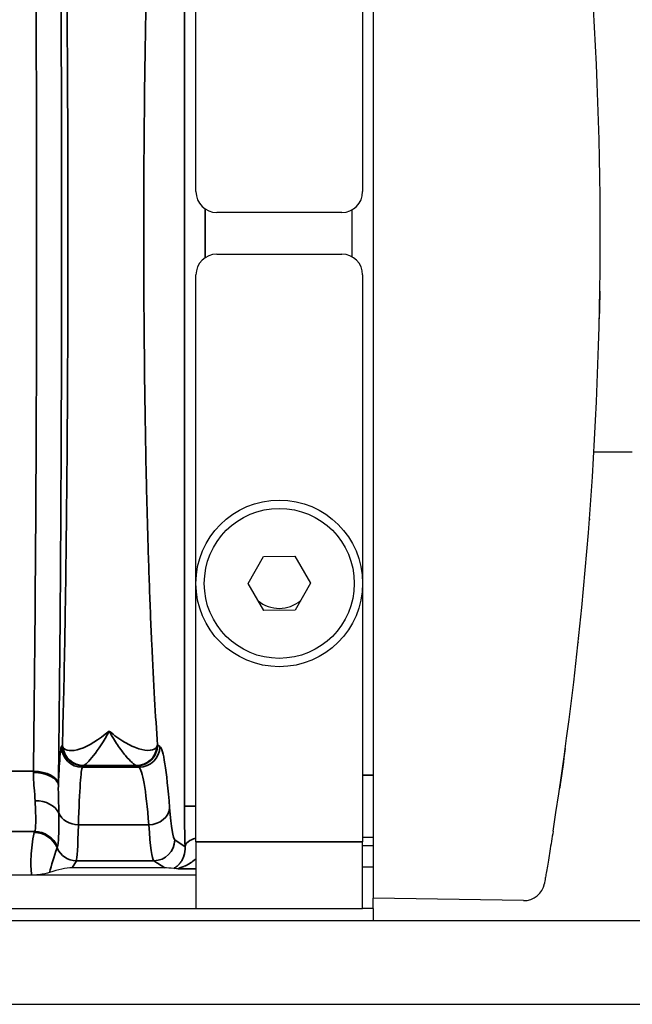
# Model space of a CAD drawing. Header units: millimetres. Extents: x 399 to 6233, y -1870 to 1602.
# Tile 592 of 656: x 5456 to 5471, y 295 to 319. Entities that reach past the tile are written whole.
import ezdxf

# ---------------------------------------------------------------- set-up
doc = ezdxf.new("R2010")
doc.units = ezdxf.units.MM
for name, color, linetype, lineweight in [('AM_5', 3, 'Continuous', 25), ('可見 (ISO)', 7, 'Continuous', 25), ('窄部可見 (ISO)', 7, 'Continuous', 35)]:
    doc.layers.add(name, color=color, linetype=linetype, lineweight=lineweight)
doc.styles.add('尺寸標註', font='romans.shx', dxfattribs={"bigfont": 'CHINESET.SHX'})
doc.dimstyles.new('CNS1$0', dxfattribs={"dimtxt": 2.5, "dimasz": 2.5, "dimexe": 1, "dimexo": 1, "dimgap": 1.5, "dimtad": 1, "dimtoh": 1, "dimdec": 1, "dimdsep": 46, "dimtxsty": '尺寸標註', "dimcen": 0, "dimclrd": 2, "dimclre": 2, "dimclrt": 1, "dimadec": 0, "dimazin": 2, "dimtp": 0.1, "dimtm": 0.1, "dimtfac": 0.71, "dimtdec": 1, "dimtmove": 0, "dimatfit": 0, "dimfxl": 0, "dimlwd": 13, "dimlwe": 13, "dimarcsym": 0})

# ---------------------------------------------------------------- blocks, each defined once
blk = doc.blocks.new('*D297')
at = {"layer": 'AM_5', "color": 2, "lineweight": 13}
for p, q in [((5339.611, 314.595), (5339.611, 341.186)), ((5500.331, 319.807), (5500.331, 341.186)), ((5342.111, 340.186), (5497.831, 340.186))]:
    blk.add_line(p, q, dxfattribs=at)
at = {"layer": 'AM_5', "color": 2, "lineweight": -2}
for points in [[(5342.111, 340.603), (5342.111, 339.77), (5339.611, 340.186)], [(5497.831, 340.603), (5497.831, 339.77), (5500.331, 340.186)]]:
    blk.add_solid(points, dxfattribs=at)
at = {"layer": 'Defpoints', "color": 0, "lineweight": -2}
for p in [(5500.331, 340.186), (5500.331, 318.807), (5339.611, 313.595)]:
    blk.add_point(p, dxfattribs=at)
at = {"layer": 'AM_5', "color": 1, "insert": (5419.971, 342.936), "char_height": 2.5, "attachment_point": 5, "style": '尺寸標註'}
blk.add_mtext('160.7', dxfattribs=at)

msp = doc.modelspace()

# ---------------------------------------------------------------- linework, layer by layer
at = {"layer": '可見 (ISO)'}
for p, q in [((5460.061, 314.595), (5460.061, 328.195)), ((5464.061, 328.195), (5464.061, 314.595)), ((5464.311, 327.795), (5464.311, 299.394)), ((5463.561, 314.095), (5460.561, 314.095)), ((5463.811, 313.028), (5463.811, 314.162)), ((5460.561, 313.095), (5463.561, 313.095)), ((5460.061, 298.995), (5460.061, 312.595)), ((5464.061, 312.595), (5464.061, 298.995)), ((5470.531, 308.345), (5469.61, 308.345)), ((5469.53, 307.095), (5469.531, 307.095)), ((5469.531, 307.095), (5469.531, 307.113)), ((5461.311, 305.188), (5461.68, 305.841)), ((5461.68, 305.841), (5462.431, 305.848)), ((5462.431, 305.848), (5462.812, 305.202)), ((5461.692, 304.541), (5461.311, 305.188)), ((5462.812, 305.202), (5462.442, 304.548)), ((5462.442, 304.548), (5461.692, 304.541)), ((5456.9, 303.095), (5456.9, 303.095)), ((5458.311, 301.407), (5458.311, 301.407)), ((5464.311, 299.394), (5464.311, 297.645)), ((5458.953, 299.095), (5458.953, 299.095)), ((5464.311, 299.095), (5464.061, 299.095)), ((5458.974, 298.895), (5458.974, 298.895)), ((5460.061, 298.995), (5460.061, 297.395)), ((5464.061, 297.395), (5464.061, 298.995)), ((5464.311, 298.895), (5464.061, 298.895)), ((5457.221, 298.845), (5457.221, 298.845)), ((5464.061, 298.395), (5464.311, 298.395)), ((5460.061, 298.195), (5355.561, 298.195)), ((5459.311, 298.369), (5457.089, 298.369)), ((5467.92, 297.582), (5464.311, 297.645)), ((5464.311, 297.395), (5464.311, 297.645)), ((5355.561, 297.395), (5460.061, 297.395)), ((5460.061, 297.395), (5464.061, 297.395)), ((5464.311, 297.395), (5464.061, 297.395)), ((5464.311, 297.395), (5464.311, 297.095)), ((5464.311, 297.095), (5351.311, 297.095)), ((5479.311, 297.095), (5464.311, 297.095)), ((5384.311, 295.095), (5479.311, 295.095))]:
    msp.add_line(p, q, dxfattribs=at)
for radius in [2, 1.8]:
    msp.add_circle((5462.061, 305.195), radius, dxfattribs=at)
for centre, radius, start, end in [((5460.561, 314.595), 0.5, 180, 270), ((5463.561, 314.595), 0.5, 270, 0), ((5460.561, 312.595), 0.5, 90, 180), ((5463.561, 312.595), 0.5, 0, 90), ((5462.061, 305.395), 0.8, 230.5307, 309.8588), ((5467.929, 298.082), 0.5, 269, 350.1847)]:
    msp.add_arc(centre, radius, start, end, dxfattribs=at)
for centre, major_axis, ratio, start_param, end_param in [((5378.289, 313.595), (0, -91.486), 0.999849, 1.413344, 1.728248), ((5456.589, 298.035), (0.703, 0.26), 0.296942, 0.676409, 1.518647), ((5460.562, 298.035), (1.346, -0.312), 0.087373, 2.464941, 2.780905)]:
    msp.add_ellipse(centre, major_axis=major_axis, ratio=ratio, start_param=start_param, end_param=end_param, dxfattribs=at)
msp.add_open_spline([(5469.751, 312.203), (5469.747, 311.98), (5469.743, 311.759), (5469.738, 311.542)], degree=3, dxfattribs=at)
for points, knots in [([(5469.504, 306.744), (5469.504, 306.744), (5469.504, 306.744), (5469.504, 306.742), (5469.504, 306.741), (5469.504, 306.738), (5469.504, 306.736), (5469.503, 306.727), (5469.503, 306.722), (5469.502, 306.719), (5469.502, 306.718), (5469.502, 306.718)], [0, 0, 0, 0, 0.00097656, 0.00097656, 0.00488283, 0.00488283, 0.01269545, 0.01269545, 0.04395329, 0.04395329, 0.05714808, 0.05714808, 0.05714808, 0.05714808]), ([(5469.245, 303.886), (5469.245, 303.886), (5469.245, 303.886), (5469.245, 303.886), (5469.244, 303.885), (5469.244, 303.883), (5469.244, 303.881), (5469.244, 303.88)], [0.02997514, 0.02997514, 0.02997514, 0.02997514, 0.03261946, 0.03261946, 0.04097847, 0.04097847, 0.04707143, 0.04707143, 0.04707143, 0.04707143]), ([(5469.234, 303.786), (5469.234, 303.786), (5469.234, 303.786), (5469.234, 303.785), (5469.234, 303.784), (5469.233, 303.782), (5469.233, 303.781), (5469.233, 303.779)], [0.02995296, 0.02995296, 0.02995296, 0.02995296, 0.03266965, 0.03266965, 0.04118502, 0.04118502, 0.04704465, 0.04704465, 0.04704465, 0.04704465]), ([(5468.922, 301.23), (5468.882, 300.941), (5468.841, 300.646), (5468.795, 300.335), (5468.791, 300.303), (5468.786, 300.271)], [0, 0, 0, 0, 0.08760995, 0.08760995, 0.09772978, 0.09772978, 0.09772978, 0.09772978]), ([(5468.63, 299.249), (5468.604, 299.085), (5468.577, 298.922), (5468.552, 298.772), (5468.528, 298.622), (5468.505, 298.482), (5468.485, 298.367), (5468.475, 298.308), (5468.466, 298.255), (5468.458, 298.209), (5468.45, 298.163), (5468.444, 298.125), (5468.438, 298.093), (5468.428, 298.03), (5468.422, 297.996), (5468.422, 297.996)], [0, 0, 0, 0, 0.000496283, 0.000496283, 0.000496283, 0.000992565, 0.000992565, 0.000992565, 0.001242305, 0.001242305, 0.001242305, 0.001488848, 0.001488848, 0.001488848, 0.00198513, 0.00198513, 0.00198513, 0.00198513]), ([(5456.548, 298.257), (5456.52, 298.247), (5456.482, 298.236), (5456.405, 298.219), (5456.353, 298.209), (5456.262, 298.2), (5456.234, 298.198), (5456.188, 298.196), (5456.174, 298.196), (5456.152, 298.195), (5456.145, 298.195), (5456.134, 298.195), (5456.131, 298.195), (5456.124, 298.195), (5456.12, 298.195), (5456.117, 298.195)], [-0.2326944, -0.2326944, -0.2326944, -0.2326944, -0.1132276, -0.1132276, -0.0354432, -0.0354432, -0.0129893, -0.0129893, -0.0052284, -0.0052284, -0.0022698, -0.0022698, -0.0010702, -0.0010702, 0, 0, 0, 0]), ([(5459.637, 298.348), (5459.605, 298.349), (5459.579, 298.349), (5459.545, 298.351), (5459.535, 298.351), (5459.529, 298.352)], [-0.0000078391, -0.0000078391, -0.0000078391, -0.0000078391, 0.000153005, 0.000153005, 0.0003138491, 0.0003138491, 0.0003138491, 0.0003138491])]:
    msp.add_open_spline(points, degree=3, knots=knots, dxfattribs=at)
at = {"layer": '窄部可見 (ISO)'}
for p, q in [((5459.786, 299.848), (5459.786, 327.342)), ((5460.286, 314.178), (5460.286, 313.012)), ((5456.835, 301.281), (5456.856, 301.316)), ((5459.14, 301.317), (5459.193, 301.281)), ((5457.356, 300.816), (5457.335, 300.781)), ((5457.335, 300.781), (5458.694, 300.781)), ((5458.63, 300.821), (5457.365, 300.821)), ((5458.694, 300.781), (5458.64, 300.817)), ((5454.962, 300.685), (5456.161, 300.685)), ((5464.061, 300.595), (5464.311, 300.595)), ((5460.061, 299.848), (5459.786, 299.848)), ((5458.929, 299.402), (5457.241, 299.402)), ((5456.188, 299.24), (5454.934, 299.24)), ((5459.553, 299.04), (5459.799, 298.876)), ((5460.061, 298.995), (5464.061, 298.995)), ((5457.192, 298.541), (5457.089, 298.369)), ((5459.053, 298.541), (5457.192, 298.541)), ((5459.311, 298.369), (5459.053, 298.541)), ((5460.061, 298.348), (5459.637, 298.348))]:
    msp.add_line(p, q, dxfattribs=at)
for centre, major_axis, ratio, start_param, end_param in [((5457.335, 301.281), (-0.429, 0.257), 0.999172, 0.54067, 2.110736), ((5457.365, 301.321), (0.172, -0.469), 0.994895, 4.468106, 5.930072), ((5458.63, 301.321), (-0.144, -0.479), 0.99273, 0.294178, 1.770458), ((5458.694, 301.281), (0.277, 0.416), 0.998023, 3.730274, 5.299244), ((5457.341, 292.783), (0, 8.003), 0.022251, 0.034889, 0.596848), ((5459.358, 300.815), (-2.002, 0), 0.034899, 6.188683, 6.262618), ((5456.634, 300.813), (2.009, 0), 0.034899, 0.052053, 0.11526), ((5458.679, 292.786), (0, 8), 0.055683, 5.686209, 6.248279), ((5456.112, 301.844), (-0.008, -2.509), 0.023353, 1.078708, 1.090789), ((5456.16, 300.343), (0.6, -0.008), 0.525274, 0.024614, 1.577589), ((5456.161, 300.376), (0.6, -0.008), 0.516344, 0.024457, 1.577318), ((5456.712, 301.766), (-0.008, -3.01), 0.019461, 1.078671, 1.090772), ((5456.203, 299.526), (0.6, 0.023), 0.752166, 0.306707, 1.54183), ((5458.929, 299.816), (0.499, 0.038), 0.826263, 4.648767, 6.190139), ((5459.547, 302.743), (-0.013, 3.705), 0.057031, 2.481299, 3.103343), ((5459.871, 299.75), (-0.005, 1.79), 0.047447, 1.516063, 2.080912), ((5457.241, 299.816), (-0.5, 0.015), 0.826915, 0.361643, 1.596274), ((5457.194, 302.655), (-0.005, -4.117), 0.020515, 0.038068, 0.660085), ((5459.048, 302.654), (0.013, -4.117), 0.051328, 5.622938, 6.244975), ((5467.855, 299.209), (-11.679, 0), 0.058758, 6.238419, 6.272371), ((5456.177, 298.617), (-0.59, 0.11), 0.998212, 3.721475, 4.896388), ((5456.188, 298.641), (-0.477, 0.364), 0.997266, 4.194851, 5.363923), ((5459.742, 306.665), (-3.014, -7.827), 0.001618, 6.189135, 6.234176), ((5459.053, 299.04), (0.277, 0.416), 0.998023, 3.730274, 5.299244), ((5460.299, 298.876), (-0.5, -0.015), 0.485876, 5.193812, 6.22327), ((5457.563, 299.66), (-1.006, -2.097), 0.194686, 5.201237, 5.534292), ((5457.192, 299.04), (-0.429, 0.257), 0.999172, 0.935442, 2.110736)]:
    msp.add_ellipse(centre, major_axis=major_axis, ratio=ratio, start_param=start_param, end_param=end_param, dxfattribs=at)
for points, knots in [([(5456.76, 326.814), (5456.786, 324.831), (5456.805, 322.686), (5456.818, 320.455), (5456.831, 318.225), (5456.837, 315.91), (5456.837, 313.595), (5456.837, 311.28), (5456.831, 308.965), (5456.818, 306.734), (5456.805, 304.504), (5456.786, 302.358), (5456.76, 300.376)], [2.598981, 2.598981, 2.598981, 2.598981, 2.870287, 2.870287, 2.870287, 3.141593, 3.141593, 3.141593, 3.412899, 3.412899, 3.412899, 3.684204, 3.684204, 3.684204, 3.684204]), ([(5456.161, 300.685), (5456.186, 302.622), (5456.205, 304.717), (5456.231, 309.073), (5456.238, 311.334), (5456.238, 315.856), (5456.231, 318.116), (5456.205, 322.473), (5456.186, 324.568), (5456.161, 326.504)], [2.598981, 2.598981, 2.598981, 2.598981, 2.870287, 2.870287, 3.141593, 3.141593, 3.412899, 3.412899, 3.684204, 3.684204, 3.684204, 3.684204]), ([(5456.856, 301.316), (5456.866, 301.662), (5456.876, 302.036), (5456.885, 302.42), (5456.895, 302.832), (5456.904, 303.276), (5456.912, 303.741), (5456.92, 304.191), (5456.928, 304.663), (5456.935, 305.159), (5456.942, 305.654), (5456.948, 306.177), (5456.954, 306.706), (5456.957, 306.956), (5456.959, 307.209), (5456.962, 307.465), (5456.969, 308.294), (5456.976, 309.156), (5456.98, 310.049), (5456.986, 311.218), (5456.989, 312.4), (5456.989, 313.595), (5456.989, 314.789), (5456.986, 315.971), (5456.98, 317.14), (5456.976, 318.034), (5456.969, 318.896), (5456.962, 319.724), (5456.959, 319.98), (5456.957, 320.233), (5456.954, 320.483), (5456.948, 321.012), (5456.942, 321.535), (5456.935, 322.031), (5456.928, 322.526), (5456.92, 322.999), (5456.912, 323.448), (5456.904, 323.914), (5456.895, 324.358), (5456.885, 324.769), (5456.876, 325.153), (5456.866, 325.527), (5456.856, 325.874)], [0.0297443, 0.0297443, 0.0297443, 0.0297443, 0.0865259, 0.0865259, 0.0865259, 0.1473087, 0.1473087, 0.1473087, 0.2060909, 0.2060909, 0.2060909, 0.2648731, 0.2648731, 0.2648731, 0.2926242, 0.2926242, 0.2926242, 0.3824374, 0.3824374, 0.3824374, 0.5, 0.5, 0.5, 0.6175662, 0.6175662, 0.6175662, 0.7073868, 0.7073868, 0.7073868, 0.7351305, 0.7351305, 0.7351305, 0.7939127, 0.7939127, 0.7939127, 0.8526949, 0.8526949, 0.8526949, 0.9134821, 0.9134821, 0.9134821, 0.9702593, 0.9702593, 0.9702593, 0.9702593]), ([(5459.14, 325.873), (5459.114, 325.527), (5459.09, 325.153), (5459.068, 324.769), (5459.044, 324.358), (5459.021, 323.913), (5459, 323.448), (5458.98, 322.998), (5458.961, 322.525), (5458.943, 322.03), (5458.926, 321.534), (5458.91, 321.012), (5458.895, 320.483), (5458.889, 320.233), (5458.882, 319.98), (5458.876, 319.724), (5458.857, 318.896), (5458.842, 318.033), (5458.83, 317.14), (5458.816, 315.971), (5458.808, 314.789), (5458.808, 313.595), (5458.808, 312.401), (5458.816, 311.219), (5458.83, 310.049), (5458.842, 309.156), (5458.857, 308.294), (5458.876, 307.465), (5458.882, 307.209), (5458.889, 306.957), (5458.895, 306.707), (5458.91, 306.178), (5458.926, 305.655), (5458.943, 305.16), (5458.961, 304.664), (5458.98, 304.192), (5459, 303.742), (5459.021, 303.276), (5459.044, 302.832), (5459.068, 302.42), (5459.09, 302.036), (5459.114, 301.663), (5459.14, 301.317)], [0.0297097, 0.0297097, 0.0297097, 0.0297097, 0.0864602, 0.0864602, 0.0864602, 0.1472827, 0.1472827, 0.1472827, 0.2060692, 0.2060692, 0.2060692, 0.2648557, 0.2648557, 0.2648557, 0.2925923, 0.2925923, 0.2925923, 0.3824288, 0.3824288, 0.3824288, 0.5, 0.5, 0.5, 0.6175748, 0.6175748, 0.6175748, 0.7074188, 0.7074188, 0.7074188, 0.7351479, 0.7351479, 0.7351479, 0.7939344, 0.7939344, 0.7939344, 0.8527209, 0.8527209, 0.8527209, 0.9135479, 0.9135479, 0.9135479, 0.9702939, 0.9702939, 0.9702939, 0.9702939]), ([(5456.87, 301.268), (5456.894, 301.22), (5456.948, 301.191), (5457.02, 301.183), (5457.092, 301.176), (5457.183, 301.189), (5457.283, 301.223), (5457.484, 301.289), (5457.732, 301.437), (5457.977, 301.652)], [0, 0, 0, 0, 0.00059497, 0.00059497, 0.00059497, 0.001189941, 0.001189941, 0.001189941, 0.002379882, 0.002379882, 0.002379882, 0.002379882]), ([(5457.977, 301.652), (5457.847, 301.406), (5457.716, 301.207), (5457.605, 301.065), (5457.549, 300.994), (5457.497, 300.936), (5457.455, 300.895), (5457.413, 300.853), (5457.38, 300.828), (5457.365, 300.821)], [-0.000011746, -0.000011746, -0.000011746, -0.000011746, 0.001125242, 0.001125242, 0.001125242, 0.001698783, 0.001698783, 0.001698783, 0.002277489, 0.002277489, 0.002277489, 0.002277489]), ([(5457.977, 301.652), (5458.103, 301.545), (5458.228, 301.456), (5458.47, 301.313), (5458.584, 301.261), (5458.794, 301.195), (5458.889, 301.182), (5459.04, 301.198), (5459.097, 301.227), (5459.124, 301.276)], [-0.000011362, -0.000011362, -0.000011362, -0.000011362, 0.000587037, 0.000587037, 0.001185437, 0.001185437, 0.001783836, 0.001783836, 0.002382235, 0.002382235, 0.002382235, 0.002382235]), ([(5458.63, 300.821), (5458.611, 300.828), (5458.576, 300.853), (5458.53, 300.894), (5458.485, 300.934), (5458.43, 300.992), (5458.371, 301.063), (5458.312, 301.134), (5458.248, 301.219), (5458.181, 301.317), (5458.114, 301.416), (5458.045, 301.529), (5457.977, 301.652)], [0, 0, 0, 0, 0.000570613, 0.000570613, 0.000570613, 0.001141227, 0.001141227, 0.001141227, 0.00171184, 0.00171184, 0.00171184, 0.002282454, 0.002282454, 0.002282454, 0.002282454]), ([(5456.76, 300.343), (5456.768, 300.549), (5456.777, 300.724), (5456.786, 300.865), (5456.802, 301.113), (5456.819, 301.253), (5456.835, 301.281)], [1.0953922, 1.0953922, 1.0953922, 1.0953922, 1.2550802, 1.2550802, 1.2550802, 1.5358897, 1.5358897, 1.5358897, 1.5358897]), ([(5456.856, 301.316), (5456.856, 301.316), (5456.856, 301.316), (5456.856, 301.316), (5456.856, 301.316), (5456.857, 301.314), (5456.857, 301.313), (5456.857, 301.312), (5456.857, 301.311), (5456.857, 301.31), (5456.857, 301.308), (5456.858, 301.306), (5456.858, 301.304), (5456.859, 301.3), (5456.86, 301.296), (5456.861, 301.292), (5456.863, 301.284), (5456.866, 301.276), (5456.87, 301.268)], [-0.00000006, -0.00000006, -0.00000006, -0.00000006, 0.0000007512, 0.0000007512, 0.0000007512, 0.0000109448, 0.0000109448, 0.0000109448, 0.0000230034, 0.0000230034, 0.0000230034, 0.0000471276, 0.0000471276, 0.0000471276, 0.0000954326, 0.0000954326, 0.0000954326, 0.0001925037, 0.0001925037, 0.0001925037, 0.0001925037]), ([(5457.356, 300.816), (5457.225, 300.816), (5457.095, 300.87), (5457.003, 300.963), (5456.91, 301.055), (5456.856, 301.185), (5456.856, 301.316)], [0, 0, 0, 0, 0.5, 0.5, 0.5, 1, 1, 1, 1]), ([(5458.64, 300.817), (5458.771, 300.817), (5458.901, 300.871), (5458.993, 300.964), (5459.086, 301.056), (5459.139, 301.186), (5459.14, 301.317)], [0, 0, 0, 0, 0.5, 0.5, 0.5, 1, 1, 1, 1]), ([(5459.124, 301.276), (5459.132, 301.289), (5459.137, 301.303), (5459.14, 301.317), (5459.14, 301.317), (5459.14, 301.317)], [0, 0, 0, 0, 0.0001650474, 0.0001650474, 0.0001651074, 0.0001651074, 0.0001651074, 0.0001651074]), ([(5459.193, 301.281), (5459.235, 301.253), (5459.277, 301.113), (5459.356, 300.618), (5459.394, 300.263), (5459.428, 299.816)], [1.6057029, 1.6057029, 1.6057029, 1.6057029, 1.8867378, 1.8867378, 2.1677727, 2.1677727, 2.1677727, 2.1677727]), ([(5456.203, 299.977), (5456.198, 300.076), (5456.188, 300.183), (5456.178, 300.296), (5456.168, 300.41), (5456.158, 300.53), (5456.16, 300.659)], [0, 0, 0, 0, 0.000446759, 0.000446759, 0.000446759, 0.000893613, 0.000893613, 0.000893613, 0.000893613]), ([(5456.76, 300.343), (5456.757, 300.23), (5456.76, 300.122), (5456.763, 300.016), (5456.766, 299.903), (5456.769, 299.792), (5456.769, 299.684)], [0.000000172, 0.000000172, 0.000000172, 0.000000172, 0.000500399, 0.000500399, 0.000500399, 0.001035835, 0.001035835, 0.001035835, 0.001035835]), ([(5456.188, 299.24), (5456.206, 299.259), (5456.216, 299.333), (5456.218, 299.459), (5456.22, 299.585), (5456.213, 299.758), (5456.203, 299.977)], [0, 0, 0, 0, 0.000987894, 0.000987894, 0.000987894, 0.001975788, 0.001975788, 0.001975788, 0.001975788]), ([(5456.769, 299.684), (5456.771, 299.453), (5456.77, 299.269), (5456.766, 299.131), (5456.761, 298.993), (5456.752, 298.907), (5456.74, 298.874)], [0, 0, 0, 0, 0.001125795, 0.001125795, 0.001125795, 0.00225159, 0.00225159, 0.00225159, 0.00225159]), ([(5456.117, 298.195), (5456.101, 298.325), (5456.097, 298.475), (5456.105, 298.638), (5456.114, 298.817), (5456.139, 299.013), (5456.177, 299.216)], [3.8442704, 3.8442704, 3.8442704, 3.8442704, 4.0696423, 4.0696423, 4.0696423, 4.3163862, 4.3163862, 4.3163862, 4.3163862]), ([(5459.529, 298.352), (5459.529, 298.353), (5459.53, 298.353), (5459.531, 298.353), (5459.531, 298.354), (5459.532, 298.354), (5459.533, 298.355), (5459.543, 298.361), (5459.556, 298.369), (5459.569, 298.379), (5459.582, 298.388), (5459.596, 298.399), (5459.61, 298.411), (5459.613, 298.414), (5459.617, 298.417), (5459.621, 298.421), (5459.634, 298.433), (5459.647, 298.446), (5459.661, 298.461), (5459.664, 298.465), (5459.667, 298.469), (5459.67, 298.473), (5459.673, 298.476), (5459.676, 298.48), (5459.679, 298.484), (5459.681, 298.486), (5459.683, 298.489), (5459.685, 298.491), (5459.689, 298.497), (5459.694, 298.504), (5459.699, 298.51), (5459.726, 298.549), (5459.75, 298.594), (5459.769, 298.65), (5459.77, 298.653), (5459.771, 298.656), (5459.772, 298.659), (5459.791, 298.719), (5459.805, 298.789), (5459.799, 298.876)], [0, 0, 0, 0, 0.000012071, 0.000012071, 0.000012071, 0.000023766, 0.000023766, 0.000023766, 0.000205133, 0.000205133, 0.000205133, 0.000386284, 0.000386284, 0.000386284, 0.000434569, 0.000434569, 0.000434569, 0.000603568, 0.000603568, 0.000603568, 0.000645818, 0.000645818, 0.000645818, 0.00068593, 0.00068593, 0.00068593, 0.000709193, 0.000709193, 0.000709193, 0.000772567, 0.000772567, 0.000772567, 0.001138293, 0.001138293, 0.001138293, 0.001158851, 0.001158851, 0.001158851, 0.001545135, 0.001545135, 0.001545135, 0.001545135]), ([(5460.061, 298.587), (5460.047, 298.575), (5460.034, 298.562), (5460.019, 298.551), (5459.942, 298.488), (5459.859, 298.441), (5459.78, 298.407), (5459.778, 298.406), (5459.776, 298.405), (5459.774, 298.405), (5459.737, 298.389), (5459.7, 298.376), (5459.672, 298.366), (5459.67, 298.365), (5459.668, 298.365), (5459.666, 298.364), (5459.64, 298.355), (5459.625, 298.349), (5459.637, 298.348)], [0.0007788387, 0.0007788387, 0.0007788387, 0.0007788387, 0.0008591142, 0.0008591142, 0.0008591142, 0.0012950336, 0.0012950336, 0.0012950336, 0.0013059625, 0.0013059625, 0.0013059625, 0.0015108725, 0.0015108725, 0.0015108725, 0.0015260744, 0.0015260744, 0.0015260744, 0.0017267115, 0.0017267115, 0.0017267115, 0.0017267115])]:
    msp.add_open_spline(points, degree=3, knots=knots, dxfattribs=at)

# ---------------------------------------------------------------- dimensions: what is measured, and where the dimension line sits
at = {"layer": 'AM_5'}
dim = msp.add_linear_dim(base=(5500.331, 340.186), p1=(5339.611, 313.595), p2=(5500.331, 318.807), dimstyle='CNS1$0', override={"dimtdec": 3}, dxfattribs=at)
dim.commit()
dim.dimension.update_dxf_attribs({"geometry": '*D297', "text_midpoint": (5419.971, 342.936)})

doc.saveas('drawing.dxf')
